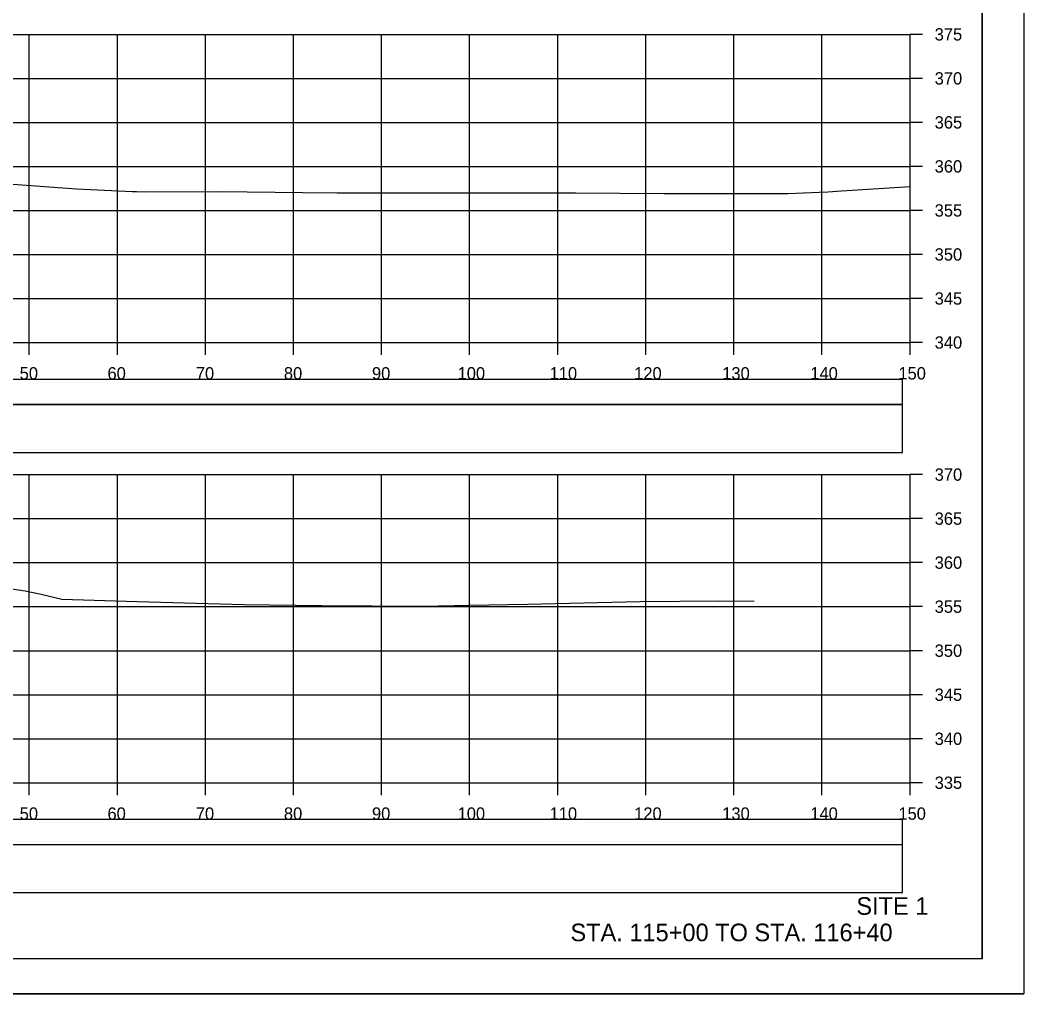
# Model space of a CAD drawing. Extents: x 1368122 to 1710785, y 373130 to 557566.
# Drawn here: x 1368737.8 to 1368851.8, y 375477 to 375587.7 of the extents above; entities that cross this region are included whole.
import ezdxf

# ---------------------------------------------------------------- set-up
doc = ezdxf.new("R2010")
doc.units = 0
for name, color, linetype in [('R_Alt Surface', 7, 'Continuous'), ('R_Axis', 7, 'Continuous'), ('R_Axis Annot', 7, 'Continuous'), ('R_Border', 7, 'Continuous'), ('R_Draft', 7, 'Continuous'), ('R_Exist Surface', 7, 'Continuous'), ('R_Grid', 7, 'Continuous'), ('R_No Plot', 7, 'Continuous')]:
    doc.layers.add(name, color=color, linetype=linetype)

msp = doc.modelspace()

# ---------------------------------------------------------------- linework, layer by layer
for points in [[(1368539.73, 375538.55), (1368838.03, 375538.55), (1368838.03, 375543.96), (1368539.73, 375543.96)], [(1368539.73, 375488.55), (1368838.03, 375488.55), (1368838.03, 375493.96), (1368539.73, 375493.96)]]:
    msp.add_lwpolyline(points, close=True)
at = {"layer": 'R_Alt Surface'}
for points in [[(1368539.73, 375544.02), (1368838.03, 375544.02), (1368838.03, 375546.84), (1368539.73, 375546.84)], [(1368539.73, 375494.02), (1368838.03, 375494.02), (1368838.03, 375496.84), (1368539.73, 375496.84)]]:
    msp.add_lwpolyline(points, close=True, dxfattribs=at)
at = {"layer": 'R_Axis'}
for p, q in [((1368838.88, 375551.03), (1368838.88, 375586.03)), ((1368840.28, 375586.03), (1368838.88, 375586.03)), ((1368840.28, 375581.03), (1368838.88, 375581.03)), ((1368840.28, 375576.03), (1368838.88, 375576.03)), ((1368840.28, 375571.03), (1368838.88, 375571.03)), ((1368840.28, 375566.03), (1368838.88, 375566.03)), ((1368840.28, 375561.03), (1368838.88, 375561.03)), ((1368840.28, 375556.03), (1368838.88, 375556.03)), ((1368538.88, 375551.03), (1368838.88, 375551.03)), ((1368738.88, 375549.63), (1368738.88, 375551.03)), ((1368748.88, 375549.63), (1368748.88, 375551.03)), ((1368758.88, 375549.63), (1368758.88, 375551.03)), ((1368768.88, 375549.63), (1368768.88, 375551.03)), ((1368778.88, 375549.63), (1368778.88, 375551.03)), ((1368788.88, 375549.63), (1368788.88, 375551.03)), ((1368798.88, 375549.63), (1368798.88, 375551.03)), ((1368808.88, 375549.63), (1368808.88, 375551.03)), ((1368818.88, 375549.63), (1368818.88, 375551.03)), ((1368828.88, 375549.63), (1368828.88, 375551.03)), ((1368838.88, 375549.63), (1368838.88, 375551.03)), ((1368840.28, 375551.03), (1368838.88, 375551.03)), ((1368838.88, 375501.03), (1368838.88, 375536.03)), ((1368840.28, 375536.03), (1368838.88, 375536.03)), ((1368840.28, 375531.03), (1368838.88, 375531.03)), ((1368840.28, 375526.03), (1368838.88, 375526.03)), ((1368840.28, 375521.03), (1368838.88, 375521.03)), ((1368840.28, 375516.03), (1368838.88, 375516.03)), ((1368840.28, 375511.03), (1368838.88, 375511.03)), ((1368840.28, 375506.03), (1368838.88, 375506.03)), ((1368538.88, 375501.03), (1368838.88, 375501.03)), ((1368738.88, 375499.63), (1368738.88, 375501.03)), ((1368748.88, 375499.63), (1368748.88, 375501.03)), ((1368758.88, 375499.63), (1368758.88, 375501.03)), ((1368768.88, 375499.63), (1368768.88, 375501.03)), ((1368778.88, 375499.63), (1368778.88, 375501.03)), ((1368788.88, 375499.63), (1368788.88, 375501.03)), ((1368798.88, 375499.63), (1368798.88, 375501.03)), ((1368808.88, 375499.63), (1368808.88, 375501.03)), ((1368818.88, 375499.63), (1368818.88, 375501.03)), ((1368828.88, 375499.63), (1368828.88, 375501.03)), ((1368838.88, 375499.63), (1368838.88, 375501.03)), ((1368840.28, 375501.03), (1368838.88, 375501.03))]:
    msp.add_line(p, q, dxfattribs=at)
at = {"layer": 'R_Border'}
for q in [(1368847.06, 375686.49), (1368530.88, 375481.03)]:
    msp.add_line((1368847.06, 375481.03), q, dxfattribs=at)
at = {"layer": 'R_Exist Surface'}
for points in [[(1368737.03, 375569.02), (1368744.24, 375568.49), (1368750.61, 375568.19), (1368751.04, 375568.18), (1368751.95, 375568.15), (1368760.48, 375568.18), (1368769.94, 375568.08), (1368773.84, 375568.02), (1368783.16, 375568.01), (1368796.54, 375568.02), (1368800.88, 375568.01), (1368810.97, 375567.94), (1368814.1, 375567.94), (1368825.01, 375567.97), (1368828.55, 375568.1), (1368829.53, 375568.15), (1368831.1, 375568.25), (1368838.88, 375568.76)], [(1368729.44, 375524.15), (1368738.41, 375522.84), (1368740.23, 375522.45), (1368742.56, 375521.88), (1368751.12, 375521.62), (1368763.25, 375521.29), (1368772.08, 375521.16), (1368783.52, 375521.07), (1368788.89, 375521.19), (1368795.46, 375521.31), (1368808.21, 375521.6), (1368817.23, 375521.68), (1368821.2, 375521.67)]]:
    msp.add_lwpolyline(points, dxfattribs=at)
at = {"layer": 'R_Grid'}
for p, q in [((1368538.88, 375586.03), (1368838.88, 375586.03)), ((1368738.88, 375551.03), (1368738.88, 375586.03)), ((1368748.88, 375551.03), (1368748.88, 375586.03)), ((1368758.88, 375551.03), (1368758.88, 375586.03)), ((1368768.88, 375551.03), (1368768.88, 375586.03)), ((1368778.88, 375551.03), (1368778.88, 375586.03)), ((1368788.88, 375551.03), (1368788.88, 375586.03)), ((1368798.88, 375551.03), (1368798.88, 375586.03)), ((1368808.88, 375551.03), (1368808.88, 375586.03)), ((1368818.88, 375551.03), (1368818.88, 375586.03)), ((1368828.88, 375551.03), (1368828.88, 375586.03)), ((1368838.88, 375551.03), (1368838.88, 375586.03)), ((1368538.88, 375581.03), (1368838.88, 375581.03)), ((1368538.88, 375576.03), (1368838.88, 375576.03)), ((1368538.88, 375571.03), (1368838.88, 375571.03)), ((1368538.88, 375566.03), (1368838.88, 375566.03)), ((1368538.88, 375561.03), (1368838.88, 375561.03)), ((1368538.88, 375556.03), (1368838.88, 375556.03)), ((1368538.88, 375551.03), (1368838.88, 375551.03)), ((1368538.88, 375536.03), (1368838.88, 375536.03)), ((1368738.88, 375501.03), (1368738.88, 375536.03)), ((1368748.88, 375501.03), (1368748.88, 375536.03)), ((1368758.88, 375501.03), (1368758.88, 375536.03)), ((1368768.88, 375501.03), (1368768.88, 375536.03)), ((1368778.88, 375501.03), (1368778.88, 375536.03)), ((1368788.88, 375501.03), (1368788.88, 375536.03)), ((1368798.88, 375501.03), (1368798.88, 375536.03)), ((1368808.88, 375501.03), (1368808.88, 375536.03)), ((1368818.88, 375501.03), (1368818.88, 375536.03)), ((1368828.88, 375501.03), (1368828.88, 375536.03)), ((1368838.88, 375501.03), (1368838.88, 375536.03)), ((1368538.88, 375531.03), (1368838.88, 375531.03)), ((1368538.88, 375526.03), (1368838.88, 375526.03)), ((1368538.88, 375521.03), (1368838.88, 375521.03)), ((1368538.88, 375516.03), (1368838.88, 375516.03)), ((1368538.88, 375511.03), (1368838.88, 375511.03)), ((1368538.88, 375506.03), (1368838.88, 375506.03)), ((1368538.88, 375501.03), (1368838.88, 375501.03))]:
    msp.add_line(p, q, dxfattribs=at)
at = {"layer": 'R_No Plot'}
msp.add_line((1368518.48, 375477.05), (1368851.81, 375477.05), dxfattribs=at)
for points in [[(1368518.47, 375690.38), (1368851.81, 375690.38), (1368851.81, 375477.04), (1368518.47, 375477.04)], [(1368764.8, 375686.49), (1368784.42, 375686.49), (1368784.42, 375676.61), (1368800.53, 375676.61), (1368823.73, 375676.61), (1368823.85, 375648.45), (1368847.06, 375648.45), (1368847.06, 375481.03), (1368530.88, 375481.03), (1368530.88, 375686.49)]]:
    msp.add_lwpolyline(points, close=True, dxfattribs=at)

# ---------------------------------------------------------------- texts
at = {"layer": 'R_Axis Annot'}
for s, p in [('375', (1368841.68, 375585.33)), ('370', (1368841.68, 375580.33)), ('365', (1368841.68, 375575.33)), ('360', (1368841.68, 375570.33)), ('355', (1368841.68, 375565.33)), ('350', (1368841.68, 375560.33)), ('345', (1368841.68, 375555.33)), ('340', (1368841.68, 375550.33)), ('50', (1368737.79, 375546.83)), ('60', (1368747.76, 375546.83)), ('70', (1368757.79, 375546.83)), ('80', (1368767.79, 375546.83)), ('90', (1368777.79, 375546.83)), ('100', (1368787.51, 375546.83)), ('110', (1368797.96, 375546.83)), ('120', (1368807.56, 375546.83)), ('130', (1368817.56, 375546.83)), ('140', (1368827.56, 375546.83)), ('150', (1368837.56, 375546.83)), ('370', (1368841.68, 375535.33)), ('365', (1368841.68, 375530.33)), ('360', (1368841.68, 375525.33)), ('355', (1368841.68, 375520.33)), ('350', (1368841.68, 375515.33)), ('345', (1368841.68, 375510.33)), ('340', (1368841.68, 375505.33)), ('335', (1368841.68, 375500.33)), ('50', (1368737.79, 375496.83)), ('60', (1368747.76, 375496.83)), ('70', (1368757.79, 375496.83)), ('80', (1368767.79, 375496.83)), ('90', (1368777.79, 375496.83)), ('100', (1368787.51, 375496.83)), ('110', (1368797.96, 375496.83)), ('120', (1368807.56, 375496.83)), ('130', (1368817.56, 375496.83)), ('140', (1368827.56, 375496.83)), ('150', (1368837.56, 375496.83))]:
    msp.add_text(s, height=1.4, dxfattribs=at).set_placement(p)
at = {"layer": 'R_Draft'}
for s, p in [('SITE 1', (1368832.79, 375486.03)), ('STA. 115+00 TO STA. 116+40', (1368800.33, 375483.03))]:
    msp.add_text(s, height=2, dxfattribs=at).set_placement(p)

doc.saveas('drawing.dxf')
